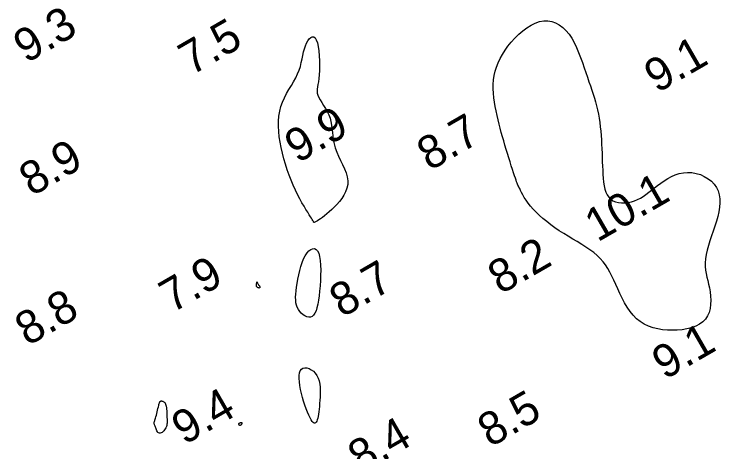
# Model space of a CAD drawing. Extents: x 3024098 to 3056816, y 418252 to 509144.
# Drawn here: x 3036910.8 to 3037017.5, y 419638.5 to 419704.7 of the extents above; entities that cross this region are included whole.
import ezdxf

# ---------------------------------------------------------------- set-up
doc = ezdxf.new("R2010")
doc.units = 0
doc.layers.add('V-CHAN-CONT-EL10', color=7, linetype='Continuous')
doc.layers.add('V-TOPO-SOUN-0911', color=7, linetype='Continuous')

msp = doc.modelspace()

# ---------------------------------------------------------------- linework, layer by layer
at = {"layer": 'V-CHAN-CONT-EL10'}
for points in [[(3036985.01, 419684.89), (3036984.83, 419685.53), (3036984.65, 419686.17), (3036984.47, 419686.81), (3036984.31, 419687.45), (3036984.14, 419688.09), (3036983.98, 419688.74), (3036983.83, 419689.4), (3036983.69, 419690.06), (3036983.55, 419690.73), (3036983.43, 419691.4), (3036983.34, 419692.07), (3036983.27, 419692.75), (3036983.23, 419693.42), (3036983.24, 419694.09), (3036983.29, 419694.76), (3036983.39, 419695.41), (3036983.53, 419696.07), (3036983.73, 419696.71), (3036983.98, 419697.35), (3036984.28, 419697.99), (3036984.63, 419698.62), (3036985.03, 419699.25), (3036985.48, 419699.87), (3036985.98, 419700.49), (3036986.52, 419701.09), (3036987.1, 419701.66), (3036987.71, 419702.18), (3036988.33, 419702.65), (3036988.97, 419703.04), (3036989.61, 419703.35), (3036990.25, 419703.57), (3036990.89, 419703.67), (3036991.5, 419703.67), (3036992.1, 419703.57), (3036992.68, 419703.37), (3036993.24, 419703.08), (3036993.76, 419702.7), (3036994.25, 419702.24), (3036994.71, 419701.69), (3036995.12, 419701.08), (3036995.5, 419700.4), (3036995.85, 419699.68), (3036996.16, 419698.92), (3036996.46, 419698.15), (3036996.73, 419697.37), (3036996.99, 419696.61), (3036997.24, 419695.87), (3036997.48, 419695.17), (3036997.71, 419694.49), (3036997.94, 419693.85), (3036998.15, 419693.23), (3036998.35, 419692.62), (3036998.54, 419692.02), (3036998.71, 419691.42), (3036998.87, 419690.82), (3036999.01, 419690.21), (3036999.14, 419689.59), (3036999.25, 419688.96), (3036999.35, 419688.32), (3036999.43, 419687.67), (3036999.5, 419687.02), (3036999.56, 419686.36), (3036999.61, 419685.7), (3036999.64, 419685.03), (3036999.68, 419684.36), (3036999.7, 419683.7), (3036999.72, 419683.03), (3036999.74, 419682.38), (3036999.77, 419681.73), (3036999.8, 419681.1), (3036999.83, 419680.48), (3036999.88, 419679.88), (3036999.94, 419679.3), (3037000.02, 419678.76), (3037000.14, 419678.25), (3037000.28, 419677.79), (3037000.47, 419677.37), (3037000.71, 419677.01), (3037001, 419676.72), (3037001.35, 419676.48), (3037001.75, 419676.31), (3037002.19, 419676.2), (3037002.66, 419676.15), (3037003.15, 419676.16), (3037003.64, 419676.21), (3037004.13, 419676.32), (3037004.6, 419676.47), (3037005.06, 419676.66), (3037005.49, 419676.89), (3037005.91, 419677.15), (3037006.33, 419677.45), (3037006.75, 419677.76), (3037007.17, 419678.09), (3037007.61, 419678.44), (3037008.08, 419678.79), (3037008.57, 419679.15), (3037009.08, 419679.5), (3037009.63, 419679.84), (3037010.19, 419680.13), (3037010.77, 419680.39), (3037011.38, 419680.59), (3037012, 419680.72), (3037012.64, 419680.78), (3037013.28, 419680.74), (3037013.93, 419680.62), (3037014.56, 419680.43), (3037015.16, 419680.16), (3037015.72, 419679.82), (3037016.23, 419679.43), (3037016.66, 419678.98), (3037017.01, 419678.49), (3037017.26, 419677.96), (3037017.43, 419677.39), (3037017.51, 419676.79), (3037017.52, 419676.15), (3037017.46, 419675.49), (3037017.35, 419674.81), (3037017.19, 419674.1), (3037016.99, 419673.38), (3037016.76, 419672.65), (3037016.51, 419671.91), (3037016.26, 419671.17), (3037016.01, 419670.43), (3037015.78, 419669.71), (3037015.58, 419669.01), (3037015.42, 419668.34), (3037015.32, 419667.71), (3037015.28, 419667.11), (3037015.29, 419666.54), (3037015.35, 419666), (3037015.44, 419665.47), (3037015.55, 419664.95), (3037015.68, 419664.42), (3037015.81, 419663.87), (3037015.93, 419663.3), (3037016.03, 419662.69), (3037016.1, 419662.07), (3037016.13, 419661.43), (3037016.12, 419660.8), (3037016.04, 419660.19), (3037015.89, 419659.6), (3037015.66, 419659.07), (3037015.35, 419658.58), (3037014.93, 419658.16), (3037014.43, 419657.81), (3037013.86, 419657.52), (3037013.22, 419657.29), (3037012.54, 419657.11), (3037011.82, 419656.99), (3037011.08, 419656.92), (3037010.33, 419656.9), (3037009.58, 419656.92), (3037008.84, 419656.99), (3037008.11, 419657.11), (3037007.41, 419657.29), (3037006.73, 419657.53), (3037006.08, 419657.83), (3037005.48, 419658.21), (3037004.92, 419658.65), (3037004.4, 419659.17), (3037003.93, 419659.76), (3037003.5, 419660.4), (3037003.11, 419661.07), (3037002.75, 419661.76), (3037002.41, 419662.46), (3037002.09, 419663.16), (3037001.78, 419663.84), (3037001.48, 419664.48), (3037001.19, 419665.1), (3037000.89, 419665.68), (3037000.56, 419666.24), (3037000.22, 419666.77), (3036999.85, 419667.27), (3036999.43, 419667.75), (3036998.96, 419668.21), (3036998.44, 419668.65), (3036997.87, 419669.08), (3036997.26, 419669.49), (3036996.62, 419669.89), (3036995.95, 419670.3), (3036995.27, 419670.7), (3036994.59, 419671.11), (3036993.91, 419671.53), (3036993.24, 419671.96), (3036992.58, 419672.41), (3036991.95, 419672.86), (3036991.34, 419673.33), (3036990.77, 419673.8), (3036990.23, 419674.27), (3036989.73, 419674.74), (3036989.28, 419675.21), (3036988.88, 419675.68), (3036988.52, 419676.14), (3036988.22, 419676.58), (3036987.95, 419677), (3036987.73, 419677.39), (3036987.54, 419677.74), (3036987.38, 419678.06), (3036987.25, 419678.32), (3036987.14, 419678.53), (3036987.06, 419678.7), (3036986.98, 419678.85), (3036986.92, 419679), (3036986.85, 419679.16), (3036986.78, 419679.35), (3036986.7, 419679.59), (3036986.6, 419679.89), (3036986.47, 419680.26), (3036986.32, 419680.7), (3036986.16, 419681.21), (3036985.98, 419681.76), (3036985.79, 419682.35), (3036985.6, 419682.97), (3036985.4, 419683.61), (3036985.2, 419684.25)], [(3036953.02, 419678.82), (3036952.71, 419679.58), (3036952.41, 419680.37), (3036952.12, 419681.18), (3036951.85, 419682.01), (3036951.6, 419682.84), (3036951.38, 419683.68), (3036951.19, 419684.52), (3036951.03, 419685.35), (3036950.9, 419686.17), (3036950.82, 419686.98), (3036950.78, 419687.77), (3036950.79, 419688.54), (3036950.85, 419689.29), (3036950.97, 419690.02), (3036951.15, 419690.72), (3036951.39, 419691.4), (3036951.69, 419692.05), (3036952.02, 419692.68), (3036952.37, 419693.3), (3036952.73, 419693.9), (3036953.08, 419694.49), (3036953.4, 419695.08), (3036953.68, 419695.66), (3036953.9, 419696.24), (3036954.09, 419696.81), (3036954.23, 419697.38), (3036954.36, 419697.93), (3036954.47, 419698.47), (3036954.59, 419698.98), (3036954.71, 419699.46), (3036954.85, 419699.91), (3036955.03, 419700.32), (3036955.23, 419700.68), (3036955.44, 419700.97), (3036955.67, 419701.17), (3036955.89, 419701.27), (3036956.11, 419701.26), (3036956.32, 419701.12), (3036956.5, 419700.83), (3036956.66, 419700.39), (3036956.79, 419699.82), (3036956.89, 419699.15), (3036956.96, 419698.42), (3036957, 419697.65), (3036957.01, 419696.9), (3036957, 419696.17), (3036956.96, 419695.52), (3036956.9, 419694.95), (3036956.82, 419694.47), (3036956.74, 419694.06), (3036956.67, 419693.7), (3036956.62, 419693.38), (3036956.61, 419693.07), (3036956.64, 419692.77), (3036956.73, 419692.45), (3036956.89, 419692.1), (3036957.1, 419691.73), (3036957.34, 419691.33), (3036957.61, 419690.9), (3036957.89, 419690.45), (3036958.15, 419689.98), (3036958.38, 419689.5), (3036958.58, 419688.99), (3036958.71, 419688.47), (3036958.81, 419687.94), (3036958.87, 419687.4), (3036958.93, 419686.84), (3036958.99, 419686.26), (3036959.07, 419685.68), (3036959.18, 419685.08), (3036959.36, 419684.47), (3036959.59, 419683.85), (3036959.87, 419683.23), (3036960.18, 419682.59), (3036960.48, 419681.96), (3036960.77, 419681.33), (3036961.01, 419680.71), (3036961.19, 419680.1), (3036961.27, 419679.51), (3036961.25, 419678.93), (3036961.14, 419678.37), (3036960.94, 419677.84), (3036960.67, 419677.33), (3036960.35, 419676.84), (3036959.99, 419676.38), (3036959.61, 419675.94), (3036959.22, 419675.54), (3036958.83, 419675.16), (3036958.45, 419674.81), (3036958.09, 419674.5), (3036957.75, 419674.22), (3036957.43, 419673.97), (3036957.14, 419673.76), (3036956.89, 419673.58), (3036956.68, 419673.44), (3036956.5, 419673.34), (3036956.37, 419673.28), (3036956.27, 419673.23), (3036956.2, 419673.22), (3036956.15, 419673.22), (3036956.12, 419673.23), (3036956.1, 419673.25), (3036956.09, 419673.27), (3036956.09, 419673.29), (3036956.08, 419673.32), (3036956.06, 419673.36), (3036956.03, 419673.42), (3036955.98, 419673.51), (3036955.9, 419673.64), (3036955.79, 419673.83), (3036955.63, 419674.07), (3036955.44, 419674.37), (3036955.2, 419674.74), (3036954.94, 419675.16), (3036954.65, 419675.65), (3036954.33, 419676.19), (3036954.01, 419676.78), (3036953.68, 419677.41), (3036953.35, 419678.1)], [(3036955.1, 419668.59), (3036955.38, 419668.9), (3036955.67, 419669.12), (3036955.95, 419669.23), (3036956.22, 419669.24), (3036956.47, 419669.13), (3036956.69, 419668.9), (3036956.87, 419668.54), (3036957, 419668.05), (3036957.09, 419667.45), (3036957.15, 419666.76), (3036957.17, 419666.01), (3036957.16, 419665.22), (3036957.12, 419664.41), (3036957.07, 419663.6), (3036957, 419662.83), (3036956.93, 419662.1), (3036956.83, 419661.43), (3036956.73, 419660.83), (3036956.6, 419660.3), (3036956.46, 419659.85), (3036956.29, 419659.47), (3036956.1, 419659.18), (3036955.88, 419658.99), (3036955.62, 419658.89), (3036955.35, 419658.87), (3036955.06, 419658.93), (3036954.78, 419659.06), (3036954.5, 419659.25), (3036954.23, 419659.48), (3036953.99, 419659.75), (3036953.79, 419660.05), (3036953.63, 419660.37), (3036953.51, 419660.7), (3036953.43, 419661.07), (3036953.39, 419661.46), (3036953.38, 419661.88), (3036953.39, 419662.34), (3036953.44, 419662.85), (3036953.51, 419663.4), (3036953.6, 419663.99), (3036953.71, 419664.62), (3036953.84, 419665.27), (3036953.99, 419665.92), (3036954.17, 419666.55), (3036954.37, 419667.15), (3036954.59, 419667.7), (3036954.83, 419668.18)], [(3036947.48, 419663.56), (3036947.48, 419663.57), (3036947.48, 419663.58), (3036947.48, 419663.59), (3036947.48, 419663.59), (3036947.48, 419663.6), (3036947.48, 419663.6), (3036947.48, 419663.6), (3036947.48, 419663.6), (3036947.48, 419663.61), (3036947.48, 419663.62), (3036947.48, 419663.63), (3036947.48, 419663.65), (3036947.48, 419663.67), (3036947.48, 419663.71), (3036947.48, 419663.76), (3036947.48, 419663.81), (3036947.48, 419663.88), (3036947.48, 419663.95), (3036947.49, 419664.02), (3036947.5, 419664.09), (3036947.5, 419664.14), (3036947.51, 419664.18), (3036947.53, 419664.2), (3036947.54, 419664.19), (3036947.56, 419664.17), (3036947.58, 419664.13), (3036947.61, 419664.08), (3036947.63, 419664.02), (3036947.66, 419663.96), (3036947.69, 419663.89), (3036947.72, 419663.84), (3036947.76, 419663.78), (3036947.79, 419663.74), (3036947.82, 419663.7), (3036947.85, 419663.67), (3036947.88, 419663.64), (3036947.91, 419663.61), (3036947.93, 419663.58), (3036947.95, 419663.54), (3036947.97, 419663.51), (3036947.98, 419663.47), (3036947.99, 419663.43), (3036947.99, 419663.4), (3036947.98, 419663.36), (3036947.97, 419663.34), (3036947.95, 419663.31), (3036947.92, 419663.3), (3036947.89, 419663.29), (3036947.85, 419663.29), (3036947.8, 419663.3), (3036947.75, 419663.32), (3036947.71, 419663.34), (3036947.66, 419663.36), (3036947.62, 419663.38), (3036947.58, 419663.41), (3036947.55, 419663.43), (3036947.53, 419663.45), (3036947.51, 419663.47), (3036947.5, 419663.49), (3036947.49, 419663.51), (3036947.49, 419663.52), (3036947.48, 419663.54), (3036947.48, 419663.55)], [(3036954.12, 419647.95), (3036954.02, 419648.53), (3036953.94, 419649.08), (3036953.91, 419649.59), (3036953.92, 419650.05), (3036953.97, 419650.45), (3036954.08, 419650.78), (3036954.25, 419651.02), (3036954.48, 419651.17), (3036954.76, 419651.23), (3036955.08, 419651.2), (3036955.41, 419651.1), (3036955.74, 419650.93), (3036956.06, 419650.69), (3036956.35, 419650.39), (3036956.6, 419650.05), (3036956.79, 419649.66), (3036956.93, 419649.23), (3036957.02, 419648.77), (3036957.07, 419648.29), (3036957.1, 419647.79), (3036957.09, 419647.29), (3036957.07, 419646.8), (3036957.04, 419646.31), (3036957.01, 419645.84), (3036956.97, 419645.39), (3036956.93, 419644.97), (3036956.88, 419644.58), (3036956.83, 419644.21), (3036956.77, 419643.88), (3036956.71, 419643.59), (3036956.64, 419643.34), (3036956.57, 419643.14), (3036956.48, 419642.98), (3036956.39, 419642.88), (3036956.28, 419642.84), (3036956.17, 419642.86), (3036956.04, 419642.95), (3036955.89, 419643.11), (3036955.73, 419643.35), (3036955.56, 419643.68), (3036955.37, 419644.07), (3036955.17, 419644.53), (3036954.98, 419645.04), (3036954.78, 419645.58), (3036954.59, 419646.16), (3036954.42, 419646.75), (3036954.26, 419647.35)], [(3036932.12, 419642.39), (3036932.09, 419642.49), (3036932.05, 419642.58), (3036932.03, 419642.66), (3036932.01, 419642.73), (3036931.99, 419642.79), (3036931.98, 419642.84), (3036931.98, 419642.89), (3036931.98, 419642.94), (3036932, 419642.99), (3036932.01, 419643.04), (3036932.04, 419643.11), (3036932.07, 419643.2), (3036932.1, 419643.31), (3036932.15, 419643.45), (3036932.2, 419643.62), (3036932.26, 419643.82), (3036932.32, 419644.05), (3036932.38, 419644.31), (3036932.45, 419644.57), (3036932.51, 419644.83), (3036932.57, 419645.08), (3036932.63, 419645.31), (3036932.68, 419645.51), (3036932.72, 419645.68), (3036932.76, 419645.81), (3036932.79, 419645.91), (3036932.81, 419645.99), (3036932.84, 419646.05), (3036932.86, 419646.1), (3036932.88, 419646.13), (3036932.9, 419646.15), (3036932.92, 419646.17), (3036932.95, 419646.18), (3036932.98, 419646.2), (3036933.02, 419646.21), (3036933.06, 419646.21), (3036933.11, 419646.21), (3036933.17, 419646.2), (3036933.23, 419646.19), (3036933.29, 419646.17), (3036933.37, 419646.14), (3036933.44, 419646.1), (3036933.52, 419646.04), (3036933.59, 419645.97), (3036933.66, 419645.87), (3036933.73, 419645.74), (3036933.78, 419645.59), (3036933.82, 419645.41), (3036933.85, 419645.19), (3036933.88, 419644.96), (3036933.89, 419644.72), (3036933.9, 419644.46), (3036933.91, 419644.2), (3036933.92, 419643.95), (3036933.93, 419643.71), (3036933.94, 419643.48), (3036933.94, 419643.27), (3036933.94, 419643.06), (3036933.94, 419642.87), (3036933.92, 419642.69), (3036933.89, 419642.52), (3036933.84, 419642.34), (3036933.77, 419642.17), (3036933.68, 419642.01), (3036933.57, 419641.85), (3036933.45, 419641.7), (3036933.32, 419641.56), (3036933.18, 419641.46), (3036933.04, 419641.38), (3036932.91, 419641.33), (3036932.79, 419641.33), (3036932.67, 419641.37), (3036932.57, 419641.45), (3036932.48, 419641.55), (3036932.4, 419641.68), (3036932.33, 419641.83), (3036932.27, 419641.98), (3036932.22, 419642.13), (3036932.17, 419642.27)], [(3036944.8, 419642.66), (3036944.79, 419642.68), (3036944.79, 419642.69), (3036944.79, 419642.7), (3036944.79, 419642.71), (3036944.79, 419642.72), (3036944.79, 419642.73), (3036944.79, 419642.73), (3036944.79, 419642.74), (3036944.8, 419642.74), (3036944.8, 419642.74), (3036944.8, 419642.75), (3036944.8, 419642.76), (3036944.8, 419642.76), (3036944.8, 419642.77), (3036944.81, 419642.78), (3036944.81, 419642.79), (3036944.81, 419642.8), (3036944.82, 419642.82), (3036944.83, 419642.83), (3036944.85, 419642.85), (3036944.87, 419642.86), (3036944.89, 419642.88), (3036944.92, 419642.89), (3036944.96, 419642.91), (3036945.01, 419642.92), (3036945.06, 419642.93), (3036945.11, 419642.94), (3036945.15, 419642.94), (3036945.19, 419642.94), (3036945.23, 419642.93), (3036945.25, 419642.91), (3036945.27, 419642.89), (3036945.27, 419642.86), (3036945.26, 419642.83), (3036945.25, 419642.79), (3036945.23, 419642.75), (3036945.2, 419642.71), (3036945.18, 419642.67), (3036945.15, 419642.63), (3036945.12, 419642.6), (3036945.09, 419642.57), (3036945.06, 419642.54), (3036945.04, 419642.52), (3036945.01, 419642.51), (3036944.98, 419642.5), (3036944.96, 419642.49), (3036944.94, 419642.49), (3036944.91, 419642.5), (3036944.89, 419642.52), (3036944.87, 419642.54), (3036944.86, 419642.56), (3036944.84, 419642.58), (3036944.83, 419642.6), (3036944.82, 419642.62), (3036944.81, 419642.65)]]:
    msp.add_lwpolyline(points, close=True, dxfattribs=at)

# ---------------------------------------------------------------- texts
at = {"layer": 'V-TOPO-SOUN-0911'}
for s, p in [('9.3', (3036912.64, 419697.19)), ('7.5', (3036937.6, 419695.35)), ('9.1', (3037008, 419692.68)), ('9.9', (3036953.65, 419682.07)), ('8.7', (3036973.64, 419680.92)), ('8.9', (3036913.5, 419677.08)), ('10.1 ', (3036999.01, 419670.16)), ('8.2', (3036984.36, 419662.25)), ('7.9', (3036934.69, 419659.43)), ('8.7', (3036960.41, 419658.74)), ('8.8', (3036912.87, 419654.44)), ('9.1', (3037009.18, 419649.34)), ('9.4', (3036936.56, 419639.48)), ('8.5', (3036982.81, 419639.12)), ('8.4', (3036963.2, 419635.08))]:
    msp.add_text(s, height=5, rotation=30, dxfattribs=at).set_placement(p)

doc.saveas('drawing.dxf')
